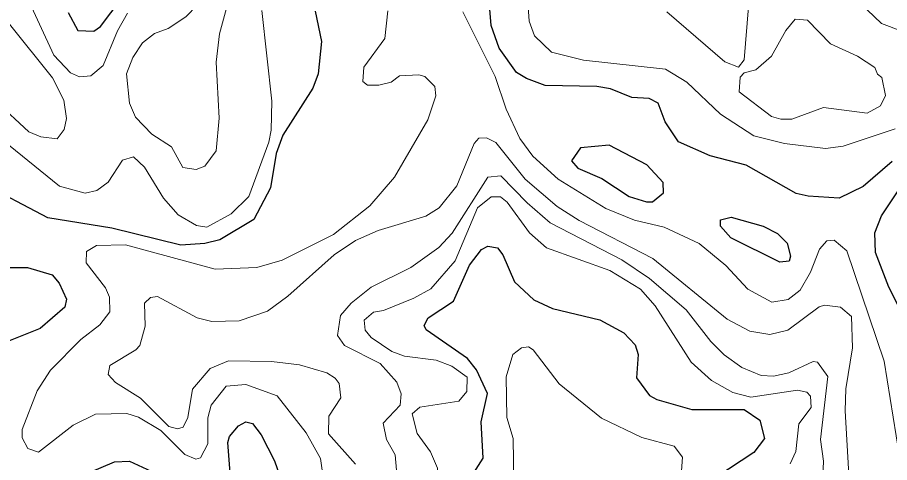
# Model space of a CAD drawing. Extents: x 763.2 to 816.8, y 7896.5 to 7952.7.
# Drawn here: x 783.297 to 785.743, y 7917.088 to 7918.336 of the extents above; entities that cross this region are included whole.
import ezdxf

# ---------------------------------------------------------------- set-up
doc = ezdxf.new("R2010")
doc.units = 0
doc.header["$LTSCALE"] = 0.064
doc.layers.add('1', color=7, linetype='Continuous', lineweight=25)
doc.layers.add('2', color=7, linetype='Continuous', lineweight=13)

msp = doc.modelspace()

# ---------------------------------------------------------------- linework, layer by layer
at = {"layer": '1'}
for points in [[(785.75, 7917.9321), (785.6686, 7917.8614), (785.6008, 7917.8288), (785.5139, 7917.8347), (785.481, 7917.8425), (785.3407, 7917.9217), (785.2398, 7917.9473), (785.1508, 7917.9872), (785.1136, 7918.0431), (785.0938, 7918.0953), (785.0687, 7918.1088), (785.0195, 7918.1114), (784.9604, 7918.1351), (784.9219, 7918.1424), (784.7773, 7918.1448), (784.7248, 7918.1641), (784.6966, 7918.1815), (784.6482, 7918.2493), (784.6256, 7918.3133), (784.6174, 7918.4165)], [(783.4396, 7918.3496), (783.4664, 7918.2991), (783.5113, 7918.2967), (783.5302, 7918.3101), (783.588, 7918.3881)], [(784.1322, 7918.3535), (784.15, 7918.2681), (784.1403, 7918.1776), (784.1251, 7918.1374), (784.0417, 7918.0059), (784.0231, 7917.9543), (784.0071, 7917.8581), (783.9603, 7917.769), (783.8649, 7917.7122), (783.8223, 7917.7021), (783.7551, 7917.6972), (783.5618, 7917.7446), (783.3828, 7917.7738), (783.1904, 7917.8744)], [(785.7748, 7917.5113), (785.7408, 7917.5793), (785.7035, 7917.6765), (785.7017, 7917.7323), (785.7197, 7917.7791), (785.8161, 7917.9231)], [(784.5773, 7917.0594), (784.6034, 7917.1007), (784.5973, 7917.2022), (784.615, 7917.2812), (784.5843, 7917.3478), (784.5594, 7917.3796), (784.4433, 7917.4599), (784.4381, 7917.4719), (784.4488, 7917.4939), (784.5195, 7917.5407), (784.5644, 7917.6411), (784.5985, 7917.6849), (784.6163, 7917.6948), (784.6436, 7917.6896), (784.658, 7917.6703), (784.6914, 7917.5946), (784.7449, 7917.5437), (784.7978, 7917.5195), (784.9298, 7917.4879), (784.9972, 7917.4516), (785.0296, 7917.4184), (785.0375, 7917.3906), (785.0331, 7917.3256), (785.0695, 7917.2764), (785.0901, 7917.2643), (785.188, 7917.237)], [(783.2438, 7917.6346), (783.3251, 7917.6348), (783.3946, 7917.6141), (783.4142, 7917.591), (783.435, 7917.5458), (783.4303, 7917.524), (783.3612, 7917.4637), (783.2633, 7917.4244)], [(785.188, 7917.237), (785.3346, 7917.2364), (785.3791, 7917.207), (785.3918, 7917.1553), (785.3618, 7917.1161), (785.1872, 7917.0016)], [(783.8938, 7917.0594), (783.8873, 7917.1447), (783.8917, 7917.1609), (783.9169, 7917.1907), (783.9381, 7917.2019), (783.9559, 7917.1971), (783.9805, 7917.1656), (784.0182, 7917.0929), (784.078, 7916.9206)], [(783.3646, 7917.0036), (783.5692, 7917.0905), (783.6111, 7917.0919), (783.6724, 7917.0636)]]:
    msp.add_lwpolyline(points, dxfattribs=at)
for points in [[(785.0616, 7917.9222), (784.9563, 7917.978), (784.8757, 7917.9699), (784.8509, 7917.9337), (784.8682, 7917.913), (784.9357, 7917.8842), (785.0123, 7917.8339), (785.0613, 7917.8186), (785.0777, 7917.8191), (785.1084, 7917.8444), (785.1076, 7917.8734)], [(785.3883, 7917.7507), (785.4287, 7917.7297), (785.4553, 7917.703), (785.4646, 7917.6668), (785.4609, 7917.6525), (785.4353, 7917.6495), (785.2979, 7917.7182), (785.2682, 7917.7509), (785.269, 7917.7682), (785.2986, 7917.7759)]]:
    msp.add_lwpolyline(points, close=True, dxfattribs=at)
at = {"layer": '2'}
for points in [[(785.6017, 7918.4324), (785.7202, 7918.3187), (785.7773, 7918.2969)], [(783.6058, 7918.3471), (783.578, 7918.2979), (783.5374, 7918.2005), (783.5028, 7918.1717), (783.4717, 7918.1693), (783.4465, 7918.1806), (783.399, 7918.2301), (783.3193, 7918.4047)], [(783.1523, 7918.0748), (783.4156, 7917.863), (783.4868, 7917.8433), (783.5203, 7917.8505), (783.5516, 7917.8742), (783.5918, 7917.9352), (783.6231, 7917.9451), (783.654, 7917.9158), (783.7068, 7917.8292), (783.7478, 7917.7825), (783.7989, 7917.7521), (783.8284, 7917.748), (783.8965, 7917.7853), (783.9461, 7917.8335), (784.0021, 7917.9863), (784.0088, 7918.0198), (784.0103, 7918.1012), (783.9827, 7918.3553)], [(785.7586, 7918.0236), (785.6123, 7917.975), (785.5629, 7917.9682), (785.4481, 7917.9821), (785.3617, 7918.0037), (785.2688, 7918.0643), (785.174, 7918.1538), (785.1145, 7918.191), (784.8845, 7918.2162), (784.7947, 7918.2379), (784.7474, 7918.2842), (784.732, 7918.3248), (784.7287, 7918.378)], [(785.1177, 7918.3515), (785.2809, 7918.2114), (785.3191, 7918.1966), (785.335, 7918.2171), (785.3469, 7918.3656)], [(784.1633, 7916.9886), (784.1474, 7917.0995), (784.107, 7917.1717), (784.0256, 7917.2751), (783.938, 7917.3071), (783.8824, 7917.3022), (783.8401, 7917.2489), (783.8314, 7917.2132), (783.8312, 7917.1405), (783.8105, 7917.1015), (783.7977, 7917.0974), (783.7669, 7917.1107), (783.6991, 7917.1776), (783.6363, 7917.215), (783.6044, 7917.2259), (783.5164, 7917.2235), (783.454, 7917.1927), (783.3566, 7917.1172), (783.3264, 7917.1276), (783.3108, 7917.1573), (783.3105, 7917.1808), (783.3529, 7917.2888), (783.3901, 7917.3473), (783.4751, 7917.4329), (783.5283, 7917.4745), (783.5566, 7917.5102), (783.5552, 7917.5515), (783.5439, 7917.5773), (783.4898, 7917.6482), (783.4906, 7917.6795), (783.5191, 7917.6968), (783.6005, 7917.6983), (783.8518, 7917.6296), (783.9684, 7917.6349), (784.04, 7917.6553), (784.1834, 7917.7274), (784.2849, 7917.8071), (784.3543, 7917.8883), (784.4476, 7918.0488), (784.4705, 7918.1159), (784.4679, 7918.1418), (784.4399, 7918.1697), (784.4229, 7918.175), (784.3682, 7918.1719), (784.3447, 7918.1544), (784.3105, 7918.1457), (784.2784, 7918.1459), (784.2655, 7918.156), (784.2687, 7918.1965), (784.3277, 7918.2764), (784.3358, 7918.3544)], [(784.5458, 7918.3514), (784.6365, 7918.1703), (784.6679, 7918.0783), (784.7057, 7917.9962), (784.7419, 7917.9468), (784.813, 7917.8823), (784.9469, 7917.8), (785.0277, 7917.7677), (785.1105, 7917.7476), (785.2085, 7917.7019), (785.2831, 7917.6403), (785.345, 7917.5738), (785.4129, 7917.5378), (785.4582, 7917.5451), (785.4919, 7917.5711), (785.5208, 7917.6215), (785.5465, 7917.6858), (785.567, 7917.7098), (785.5875, 7917.7115), (785.6227, 7917.6815), (785.7276, 7917.3723), (785.7691, 7917.1106)], [(783.238, 7918.0986), (783.3295, 7918.0153), (783.3632, 7918.0005), (783.4091, 7917.995), (783.4284, 7918.0219), (783.4352, 7918.0525), (783.4272, 7918.1039), (783.396, 7918.1664), (783.2753, 7918.3166)], [(785.6326, 7916.9736), (785.618, 7917.2329), (785.6195, 7917.2942), (785.639, 7917.4096), (785.6358, 7917.497), (785.6053, 7917.5237), (785.5604, 7917.5292), (785.5449, 7917.5244), (785.4577, 7917.4588), (785.4073, 7917.4471), (785.3508, 7917.4564), (785.2875, 7917.49), (785.0784, 7917.66), (784.8724, 7917.7663), (784.8102, 7917.8054), (784.721, 7917.8821), (784.6387, 7917.9855), (784.612, 7917.9978), (784.5912, 7917.9976), (784.5775, 7917.9822), (784.5295, 7917.864), (784.4798, 7917.8017), (784.4425, 7917.7787), (784.3086, 7917.7382), (784.2456, 7917.7101), (784.1858, 7917.6702), (784.0553, 7917.5544), (783.9984, 7917.5127), (783.9194, 7917.4849), (783.8419, 7917.4834), (783.8012, 7917.4935), (783.6896, 7917.5539), (783.6708, 7917.5506), (783.6538, 7917.5343), (783.6554, 7917.4702), (783.6404, 7917.4162), (783.6296, 7917.4038), (783.556, 7917.3605), (783.552, 7917.3348), (783.5719, 7917.3124), (783.6419, 7917.2685), (783.722, 7917.189), (783.7465, 7917.1826), (783.7619, 7917.1873), (783.7754, 7917.2145), (783.788, 7917.2937), (783.8374, 7917.3512), (783.8892, 7917.3728), (784.0095, 7917.3715), (784.0884, 7917.3615), (784.1644, 7917.3395), (784.1884, 7917.3248), (784.1998, 7917.3093), (784.2044, 7917.2693), (784.1701, 7917.2185), (784.1698, 7917.1685), (784.2453, 7917.0838)], [(784.362, 7917.0448), (784.3562, 7917.1094), (784.3321, 7917.1527), (784.3228, 7917.1989), (784.37, 7917.2486), (784.3735, 7917.2806), (784.3613, 7917.3137), (784.3139, 7917.3653), (784.2147, 7917.4161), (784.1945, 7917.4441), (784.2028, 7917.5005), (784.2329, 7917.5347), (784.2895, 7917.5794), (784.4, 7917.6346), (784.479, 7917.6906), (784.5158, 7917.7311), (784.6162, 7917.8876), (784.6529, 7917.8915), (784.7266, 7917.8158), (784.7908, 7917.7602), (784.9916, 7917.6558), (785.0693, 7917.6041), (785.1724, 7917.5162), (785.2419, 7917.427), (785.2786, 7917.3903), (785.3281, 7917.3543), (785.3821, 7917.3324), (785.4172, 7917.3304), (785.4603, 7917.3399), (785.528, 7917.3713), (785.5404, 7917.3696), (785.5696, 7917.3294), (785.5488, 7917.1528), (785.5569, 7917.0915), (785.5536, 7917.0046)], [(784.4036, 7917.2245), (784.4257, 7917.2436), (784.535, 7917.2603), (784.5577, 7917.287), (784.5579, 7917.3278), (784.515, 7917.3584), (784.4717, 7917.3747), (784.3825, 7917.3859), (784.3471, 7917.3996), (784.2889, 7917.4385), (784.272, 7917.4591), (784.2691, 7917.4868), (784.2953, 7917.5094), (784.3232, 7917.5141), (784.4086, 7917.5484), (784.4561, 7917.5746), (784.5244, 7917.6536), (784.5875, 7917.802), (784.6259, 7917.8331), (784.6517, 7917.833), (784.6702, 7917.8179), (784.7329, 7917.7321), (784.7808, 7917.6894), (784.9587, 7917.6263), (785.0442, 7917.5737), (785.0852, 7917.5276), (785.1863, 7917.3695), (785.2429, 7917.3179), (785.3032, 7917.2848), (785.3532, 7917.2715), (785.4845, 7917.2909), (785.5104, 7917.2853), (785.5206, 7917.2738), (785.5224, 7917.2425), (785.4881, 7917.1966), (785.4798, 7917.1192), (785.4641, 7917.0845)], [(785.1586, 7917.052), (785.1622, 7917.1034), (785.1384, 7917.1336), (785.0476, 7917.158), (784.9353, 7917.2126), (784.8162, 7917.3086), (784.7437, 7917.4044), (784.7306, 7917.4125), (784.7106, 7917.4099), (784.6864, 7917.3911), (784.6679, 7917.3281), (784.6697, 7917.2139), (784.6873, 7917.1553), (784.6894, 7917.0311)], [(784.4539, 7916.9831), (784.4755, 7917.0494), (784.4754, 7917.0719), (784.4554, 7917.118), (784.4184, 7917.1691), (784.4036, 7917.2245)]]:
    msp.add_lwpolyline(points, dxfattribs=at)
for points in [[(783.8544, 7918.2104), (783.8638, 7918.2896), (783.8839, 7918.3613), (783.8639, 7918.391), (783.8413, 7918.3935), (783.8023, 7918.3711), (783.7691, 7918.3371), (783.7196, 7918.3049), (783.6813, 7918.2905), (783.6475, 7918.2641), (783.6213, 7918.2236), (783.6033, 7918.1776), (783.6111, 7918.0954), (783.6285, 7918.0565), (783.6742, 7918.0086), (783.7293, 7917.9726), (783.7606, 7917.9147), (783.7984, 7917.9092), (783.8229, 7917.9192), (783.8543, 7917.9614), (783.8626, 7918.0531)], [(785.4519, 7918.2989), (785.4783, 7918.331), (785.5123, 7918.3278), (785.5772, 7918.262), (785.6529, 7918.2274), (785.7008, 7918.195), (785.7089, 7918.1766), (785.721, 7918.1669), (785.7309, 7918.1171), (785.7175, 7918.0879), (785.6802, 7918.067), (785.557, 7918.0831), (785.4688, 7918.0507), (785.4375, 7918.0504), (785.4114, 7918.0577), (785.3206, 7918.1267), (785.3241, 7918.1678), (785.3353, 7918.1799), (785.3672, 7918.189), (785.4113, 7918.2268)]]:
    msp.add_lwpolyline(points, close=True, dxfattribs=at)

doc.saveas('drawing.dxf')
